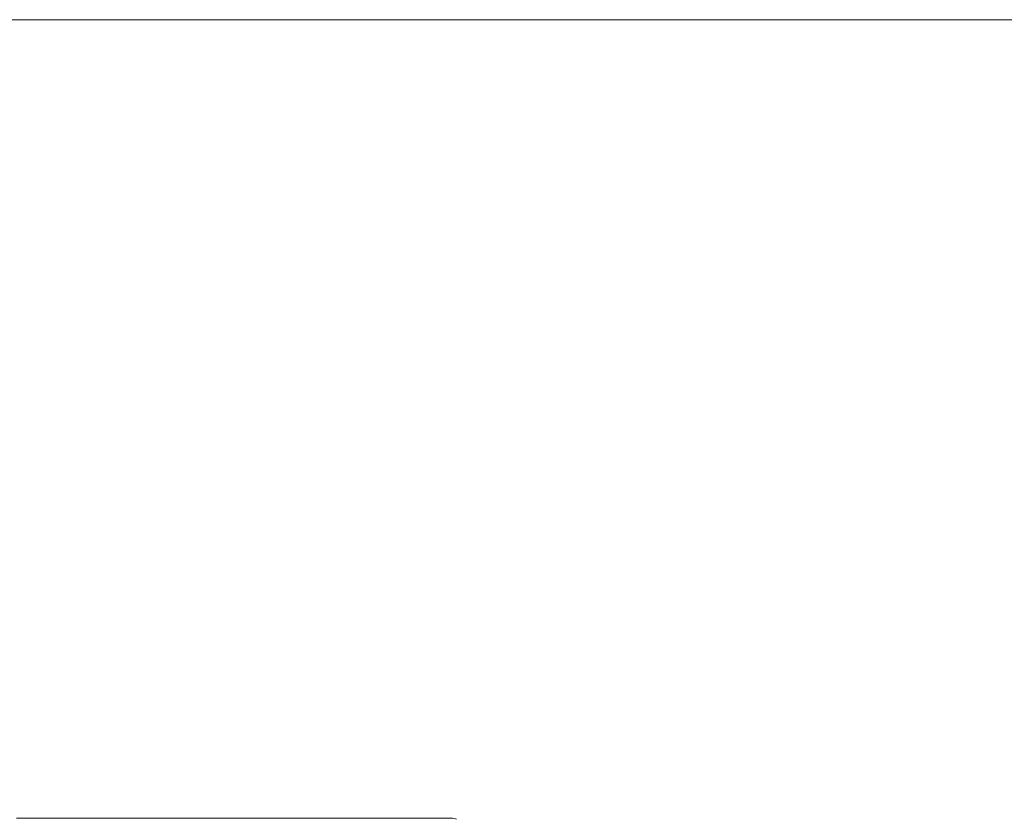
# Model space of a CAD drawing. Header units: millimetres. Extents: x 0 to 1118, y 0 to 864.
# Tile 369 of 372: x 920 to 958, y 741 to 771. Entities that reach past the tile are written whole.
import ezdxf

# ---------------------------------------------------------------- set-up
doc = ezdxf.new("R2010")
doc.units = ezdxf.units.MM
doc.styles.add('SLDTEXTSTYLE3', font='TXT', dxfattribs={"width": 0.605})
doc.dimstyles.new('SLDDIMSTYLE1', dxfattribs={"dimtxt": 3.175, "dimasz": 3.302, "dimexe": 0, "dimexo": 0.0625, "dimgap": 0.79375, "dimtad": 0, "dimtih": 1, "dimtoh": 1, "dimdec": 1, "dimlfac": 4, "dimrnd": 1e-09, "dimzin": 12, "dimdsep": 46, "dimtxsty": 'SLDTEXTSTYLE3', "dimsah": 1, "dimcen": 0.09, "dimadec": 0, "dimazin": 3, "dimtfac": 1, "dimtofl": 0, "dimtmove": 0, "dimatfit": 3, "dimfxl": 1, "dimfrac": 2, "dimtolj": 1, "dimtzin": 12, "dimarcsym": 0})

# ---------------------------------------------------------------- blocks, each defined once
blk = doc.blocks.new('_D_5')
at = {"color": 7, "linetype": 'Continuous', "lineweight": 0}
for p, q in [((905.634, 771.345), (990.726, 771.345)), ((989.126, 771.345), (989.126, 706.458)), ((989.126, 635.97), (989.126, 700.857)), ((905.634, 635.97), (990.726, 635.97))]:
    blk.add_line(p, q, dxfattribs=at)
for centre, start, end in [((988.542, 703.294), 153.4349, 206.5651), ((989.71, 703.294), 333.4349, 26.5651)]:
    blk.add_arc(centre, 5.448, start, end, dxfattribs=at)
for points in [[(989.126, 771.345), (988.618, 768.043), (989.634, 768.043)], [(989.126, 635.97), (989.634, 639.272), (988.618, 639.272)]]:
    blk.add_solid(points, dxfattribs=at)
at = {"color": 7, "linetype": 'Continuous', "lineweight": 0, "insert": (983.669, 704.95), "char_height": 3.175, "attachment_point": 1, "style": 'SLDTEXTSTYLE3'}
blk.add_mtext('541.5', dxfattribs=at)

msp = doc.modelspace()

# ---------------------------------------------------------------- linework, layer by layer
at = {"color": 7, "linetype": 'Continuous', "lineweight": 15}
msp.add_arc((936.837, 740.47), 0.5, 65.5442, 90.001, dxfattribs=at)
msp.add_open_spline([(920.292, 740.97), (920.302, 740.97), (920.484, 740.97), (921.025, 740.97), (921.885, 740.97), (922.97, 740.97), (924.249, 740.97), (925.979, 740.97), (928.065, 740.97), (930.02, 740.97), (931.498, 740.97), (932.544, 740.97), (933.507, 740.97), (934.368, 740.97), (935.115, 740.97), (935.732, 740.97), (936.215, 740.97), (936.565, 740.97), (936.768, 740.97), (936.852, 740.97), (936.832, 740.97), (936.829, 740.97)], degree=3, knots=[0, 0, 0, 0, 0.0029436, 0.0554163, 0.107988, 0.1604281, 0.2252071, 0.2900011, 0.3902508, 0.490513, 0.54068, 0.5908417, 0.6409806, 0.6912137, 0.7414417, 0.7916905, 0.8419384, 0.8920872, 0.9423215, 0.9925577, 1, 1, 1, 1], dxfattribs=at)

# ---------------------------------------------------------------- dimensions: what is measured, and where the dimension line sits
at = {"color": 7, "linetype": 'Continuous', "lineweight": 0}
dim = msp.add_linear_dim(base=(989.126, 635.97), p1=(904.034, 771.345), p2=(904.034, 635.97), angle=90, text='(<>)', dimstyle='SLDDIMSTYLE1', dxfattribs=at)
dim.commit()
dim.dimension.update_dxf_attribs({"geometry": '_D_5', "text_midpoint": (989.126, 703.658), "dimtype": 160})

doc.saveas('drawing.dxf')
